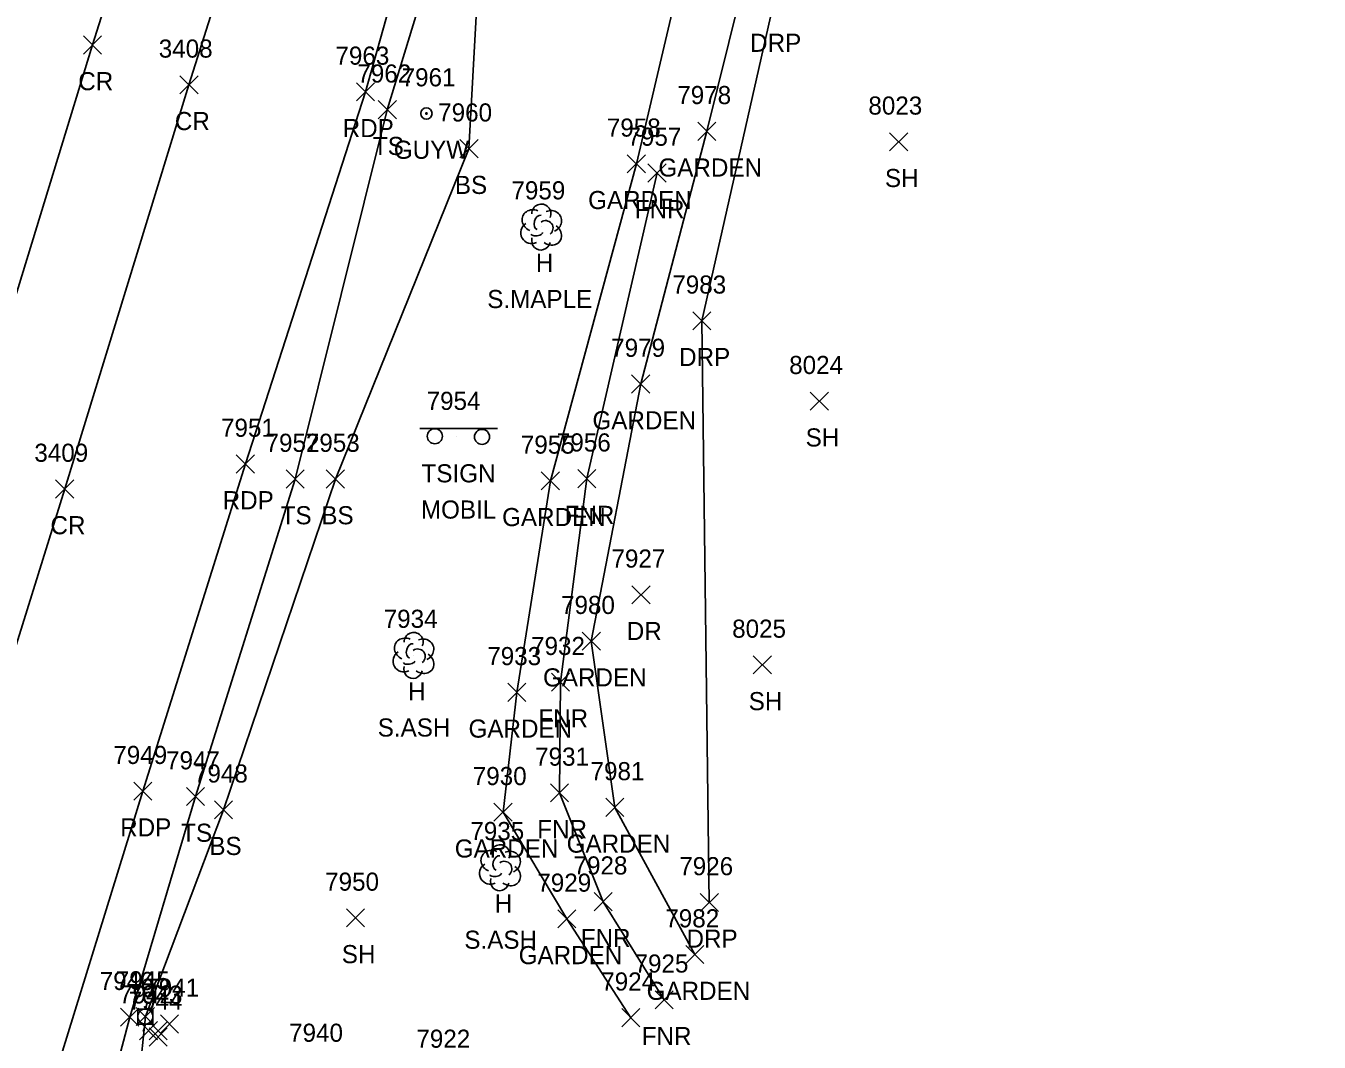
# Model space of a CAD drawing. Extents: x 1462089 to 1464015, y 730534 to 736144.
# Drawn here: x 1462973.1 to 1463115.9, y 732523.6 to 732635.8 of the extents above; entities that cross this region are included whole.
import ezdxf

# ---------------------------------------------------------------- set-up
doc = ezdxf.new("R2010")
doc.units = 0
for name, color, linetype in [('L_A', 7, 'Continuous'), ('L_C', 7, 'Continuous'), ('L_I', 7, 'Continuous'), ('L_TIC', 7, 'Continuous'), ('LAPB', 7, 'Continuous'), ('LELB', 7, 'Continuous'), ('LFNC', 7, 'Continuous'), ('LTD', 7, 'Continuous'), ('P_A', 7, 'Continuous'), ('P_I', 7, 'Continuous'), ('P_TIC', 7, 'Continuous'), ('PET', 7, 'Continuous'), ('PRC', 7, 'Continuous'), ('R_A', 7, 'Continuous'), ('R_I', 7, 'Continuous'), ('R_TIC', 7, 'Continuous'), ('RDP', 7, 'Continuous'), ('S_A', 7, 'Continuous'), ('S_C', 7, 'Continuous'), ('S_I', 7, 'Continuous'), ('SSGN', 7, 'Continuous'), ('U_A', 7, 'Continuous'), ('U_I', 7, 'Continuous'), ('U_TIC', 7, 'Continuous'), ('UDEFAULT', 7, 'Continuous'), ('UP', 7, 'Continuous'), ('UPGW', 7, 'Continuous')]:
    doc.layers.add(name, color=color, linetype=linetype)

msp = doc.modelspace()

# ---------------------------------------------------------------- linework, layer by layer
at = {"layer": 'L_TIC'}
for points in [[(1463011.99, 732625.57), (1463013.99, 732627.57)], [(1463013.99, 732625.57), (1463011.99, 732627.57)], [(1463047.28, 732623.19), (1463049.28, 732625.19)], [(1463049.28, 732623.19), (1463047.28, 732625.19)], [(1463021.01, 732621.27), (1463023.01, 732623.27)], [(1463023.01, 732621.27), (1463021.01, 732623.27)], [(1463068.47, 732622.03), (1463070.47, 732624.03)], [(1463070.47, 732622.03), (1463068.47, 732624.03)], [(1463039.5, 732619.6), (1463041.5, 732621.6)], [(1463041.5, 732619.6), (1463039.5, 732621.6)], [(1463041.78, 732618.59), (1463043.78, 732620.59)], [(1463043.78, 732618.59), (1463041.78, 732620.59)], [(1463039.98, 732595.29), (1463041.98, 732597.29)], [(1463041.98, 732595.29), (1463039.98, 732597.29)], [(1463059.71, 732593.39), (1463061.71, 732595.39)], [(1463061.71, 732593.39), (1463059.71, 732595.39)], [(1463001.8, 732584.8), (1463003.8, 732586.8)], [(1463003.8, 732584.8), (1463001.8, 732586.8)], [(1463006.25, 732584.8), (1463008.25, 732586.8)], [(1463008.25, 732584.8), (1463006.25, 732586.8)], [(1463030, 732584.6), (1463032, 732586.6)], [(1463032, 732584.6), (1463030, 732586.6)], [(1463034.04, 732584.84), (1463036.04, 732586.84)], [(1463036.04, 732584.84), (1463034.04, 732586.84)], [(1463034.52, 732566.9), (1463036.52, 732568.9)], [(1463036.52, 732566.9), (1463034.52, 732568.9)], [(1463053.42, 732564.28), (1463055.42, 732566.28)], [(1463055.42, 732564.28), (1463053.42, 732566.28)], [(1463031.13, 732562.37), (1463033.13, 732564.37)], [(1463033.13, 732562.37), (1463031.13, 732564.37)], [(1463026.29, 732561.25), (1463028.29, 732563.25)], [(1463028.29, 732561.25), (1463026.29, 732563.25)], [(1462990.81, 732549.75), (1462992.81, 732551.75)], [(1462992.81, 732549.75), (1462990.81, 732551.75)], [(1463031.01, 732550.15), (1463033.01, 732552.15)], [(1463033.01, 732550.15), (1463031.01, 732552.15)], [(1462993.89, 732548.29), (1462995.89, 732550.29)], [(1462995.89, 732548.29), (1462993.89, 732550.29)], [(1463024.77, 732548.01), (1463026.77, 732550.01)], [(1463026.77, 732548.01), (1463024.77, 732550.01)], [(1463037.13, 732548.55), (1463039.13, 732550.55)], [(1463039.13, 732548.55), (1463037.13, 732550.55)], [(1463035.82, 732538.14), (1463037.82, 732540.14)], [(1463037.82, 732538.14), (1463035.82, 732540.14)], [(1463008.47, 732536.35), (1463010.47, 732538.35)], [(1463010.47, 732536.35), (1463008.47, 732538.35)], [(1463031.83, 732536.24), (1463033.83, 732538.24)], [(1463033.83, 732536.24), (1463031.83, 732538.24)], [(1463045.96, 732532.3), (1463047.96, 732534.3)], [(1463047.96, 732532.3), (1463045.96, 732534.3)], [(1463042.56, 732527.31), (1463044.56, 732529.31)], [(1463044.56, 732527.31), (1463042.56, 732529.31)], [(1462983.53, 732525.39), (1462985.53, 732527.39)], [(1462985.53, 732525.39), (1462983.53, 732527.39)], [(1462985.26, 732525.46), (1462987.26, 732527.46)], [(1462987.26, 732525.46), (1462985.26, 732527.46)], [(1463038.88, 732525.33), (1463040.88, 732527.33)], [(1463040.88, 732525.33), (1463038.88, 732527.33)]]:
    msp.add_lwpolyline(points, dxfattribs=at)
at = {"layer": 'LAPB'}
msp.add_lwpolyline([(1463039.88, 732526.33), (1463032.83, 732537.24), (1463025.77, 732549.01), (1463027.29, 732562.25), (1463031, 732585.6), (1463040.5, 732620.6), (1463048.39, 732654.11), (1463052.5, 732654.17), (1463054.33, 732648.57), (1463048.28, 732624.19), (1463040.98, 732596.29), (1463035.52, 732567.9), (1463038.13, 732549.55), (1463046.96, 732533.3)], dxfattribs=at)
at = {"layer": 'LELB'}
for points in [[(1462979.33, 732416.63), (1462961.36, 732420.17), (1462955.85, 732428.74), (1462956.29, 732434.85), (1462966.76, 732463.68), (1462980.6, 732511.47), (1462984.53, 732526.39), (1462991.81, 732550.75), (1463002.8, 732585.8), (1463012.99, 732626.57), (1463019.66, 732648.48), (1463028.95, 732678.98)], [(1463088.41, 732356.64), (1463069.15, 732364.7), (1463042.09, 732374.68), (1463015.52, 732382.44), (1462985.91, 732395.79), (1462980.43, 732411.77), (1462979.33, 732416.63), (1462980.44, 732426.24), (1462963.11, 732427.49), (1462964.06, 732433.7), (1462973.06, 732458.07), (1462983.46, 732499.39), (1462986.26, 732526.46), (1462994.89, 732549.29), (1463007.25, 732585.8), (1463022.01, 732622.27), (1463023.37, 732646.92), (1463034.06, 732655.92), (1463043.1, 732673.25), (1463055.06, 732672.65), (1463056.88, 732675.04), (1463058.02, 732674.62), (1463057.88, 732670.23), (1463052.5, 732654.17)]]:
    msp.add_lwpolyline(points, dxfattribs=at)
at = {"layer": 'LFNC'}
msp.add_lwpolyline([(1463043.56, 732528.31), (1463036.82, 732539.14), (1463032.01, 732551.15), (1463032.13, 732563.37), (1463035.04, 732585.84), (1463042.78, 732619.59)], dxfattribs=at)
at = {"layer": 'LTD'}
for p, q in [((1463029.97, 732613.67), (1463029.97, 732613.67)), ((1463029.97, 732613.67), (1463029.97, 732613.67)), ((1463015.85, 732566.37), (1463015.85, 732566.37)), ((1463015.85, 732566.37), (1463015.85, 732566.37)), ((1463025.42, 732542.94), (1463025.42, 732542.94)), ((1463025.42, 732542.94), (1463025.42, 732542.94))]:
    msp.add_line(p, q, dxfattribs=at)
for centre in [(1463030.01, 732615.1), (1463015.9, 732567.81), (1463025.46, 732544.37)]:
    msp.add_arc(centre, 1.05, 335.5272, 180.9563, dxfattribs=at)
for centre, major_axis, ratio, start_param, end_param in [((1463029.17, 732614.33), (1.21, -0.51), 0.895232, 1.570796, 4.712389), ((1463029.76, 732614.12), (-0.208, -0.792), 0.645439, 3.141593, 6.283185), ((1463030.47, 732613.5), (-0.5, 0.667), 0.989748, 3.141593, 6.283185), ((1463031.01, 732614.25), (-1.14, -0.48), 0.949671, 1.570796, 4.712389), ((1463028.88, 732612.96), (0.58, -1.04), 0.959034, 3.141593, 6.283185), ((1463029.51, 732612.92), (-0.625, -0.083), 0.423636, 0, 3.141593), ((1463030.97, 732612.83), (-1.09, 0.79), 0.841452, 1.570796, 4.712389), ((1463029.97, 732612.17), (0.26, 1.06), 0.942809, 1.570796, 4.712389), ((1463015.06, 732567.04), (1.21, -0.51), 0.895232, 1.570796, 4.712389), ((1463015.64, 732566.83), (-0.208, -0.792), 0.645439, 3.141593, 6.283185), ((1463016.35, 732566.21), (-0.5, 0.667), 0.989748, 3.141593, 6.283185), ((1463016.89, 732566.96), (-1.14, -0.48), 0.949671, 1.570796, 4.712389), ((1463014.77, 732565.67), (0.58, -1.04), 0.959034, 3.141593, 6.283185), ((1463015.39, 732565.62), (-0.625, -0.083), 0.423636, 0, 3.141593), ((1463016.85, 732565.54), (-1.09, 0.79), 0.841452, 1.570796, 4.712389), ((1463015.85, 732564.87), (0.26, 1.06), 0.942809, 1.570796, 4.712389), ((1463024.63, 732543.61), (1.21, -0.51), 0.895232, 1.570796, 4.712389), ((1463025.21, 732543.4), (-0.208, -0.792), 0.645439, 3.141593, 6.283185), ((1463026.46, 732543.52), (-1.14, -0.48), 0.949671, 1.570796, 4.712389), ((1463024.33, 732542.23), (0.58, -1.04), 0.959034, 3.141593, 6.283185), ((1463025.92, 732542.77), (-0.5, 0.667), 0.989748, 3.141593, 6.283185), ((1463026.42, 732542.11), (-1.09, 0.79), 0.841452, 1.570796, 4.712389), ((1463025.42, 732541.44), (0.26, 1.06), 0.942809, 1.570796, 4.712389), ((1463024.96, 732542.19), (-0.625, -0.083), 0.423636, 0, 3.141593)]:
    msp.add_ellipse(centre, major_axis=major_axis, ratio=ratio, start_param=start_param, end_param=end_param, dxfattribs=at)
at = {"layer": 'P_TIC'}
for points in [[(1462979.42, 732632.72), (1462981.42, 732634.72)], [(1462981.42, 732632.72), (1462979.42, 732634.72)], [(1462990.08, 732628.32), (1462992.08, 732630.32)], [(1462992.08, 732628.32), (1462990.08, 732630.32)], [(1463009.57, 732627.54), (1463011.57, 732629.54)], [(1463011.57, 732627.54), (1463009.57, 732629.54)], [(1462996.31, 732586.46), (1462998.31, 732588.46)], [(1462998.31, 732586.46), (1462996.31, 732588.46)], [(1462976.35, 732583.7), (1462978.35, 732585.7)], [(1462978.35, 732583.7), (1462976.35, 732585.7)], [(1462984.99, 732550.34), (1462986.99, 732552.34)], [(1462986.99, 732550.34), (1462984.99, 732552.34)]]:
    msp.add_lwpolyline(points, dxfattribs=at)
at = {"layer": 'PET'}
msp.add_lwpolyline([(1462879.39, 732206.83), (1462892.22, 732254.3), (1462907.58, 732309.88), (1462913.99, 732337.71), (1462917.6, 732346.71), (1462929.48, 732377.39), (1462933.76, 732389.86), (1462941.67, 732414.76), (1462948.84, 732435.88), (1462965.82, 732486.16), (1462974.32, 732513.6), (1462985.99, 732551.34), (1462997.31, 732587.46), (1463010.57, 732628.54), (1463018.12, 732655.41), (1463023.48, 732671), (1463036.19, 732713.31)], dxfattribs=at)
at = {"layer": 'PRC'}
for points in [[(1463173.56, 733299.02), (1463165.51, 733252.57), (1463157.36, 733210.85), (1463147.48, 733159.84), (1463128.56, 733086.33), (1463116.13, 733039.22), (1463100.45, 732983.58), (1463087.95, 732938.84), (1463073.8, 732896.76), (1463059.6, 732849.78), (1463047.56, 732806.21), (1463032.36, 732758.17), (1463016.83, 732714.7), (1463001.87, 732663.36), (1462991.08, 732629.32), (1462977.35, 732584.7), (1462966.06, 732548.54), (1462956.48, 732518.6), (1462941.54, 732474.04), (1462928.1, 732429.75), (1462916.12, 732396.98)], [(1463154.54, 733254.52), (1463146.61, 733215.85), (1463135.44, 733161.47), (1463118.39, 733090.76), (1463105.83, 733042.87), (1463089.37, 732989.24), (1463076.43, 732943.44), (1463063.88, 732901.54), (1463049.78, 732852.76), (1463036.58, 732810.58), (1463021.66, 732763.56), (1463007.35, 732718.7), (1462991.11, 732667.44), (1462980.42, 732633.72), (1462966.43, 732588.15), (1462955.05, 732551.99), (1462945.51, 732521.94), (1462931.54, 732478.17), (1462917.14, 732435.42), (1462906.01, 732400.46)]]:
    msp.add_lwpolyline(points, dxfattribs=at)
at = {"layer": 'R_TIC'}
for points in [[(1463046.73, 732602.27), (1463048.73, 732604.27)], [(1463048.73, 732602.27), (1463046.73, 732604.27)], [(1463040.01, 732572.02), (1463042.01, 732574.02)], [(1463042.01, 732572.02), (1463040.01, 732574.02)], [(1463047.56, 732538.06), (1463049.56, 732540.06)], [(1463049.56, 732538.06), (1463047.56, 732540.06)]]:
    msp.add_lwpolyline(points, dxfattribs=at)
at = {"layer": 'RDP'}
msp.add_lwpolyline([(1463048.56, 732539.06), (1463047.73, 732603.27), (1463055.58, 732637.96), (1463056.93, 732642.76), (1463063.64, 732669.12), (1463063.03, 732671.29), (1463063.45, 732674.22), (1463061.98, 732680.09), (1463058.39, 732683.44), (1463053.13, 732686.38), (1463045.89, 732687.39), (1463040.28, 732686.86), (1463033.3, 732683.49), (1463028.66, 732679.09), (1463024.5, 732672.51), (1463023.48, 732671)], dxfattribs=at)
at = {"layer": 'SSGN'}
for p, q in [((1463016.57, 732591.36), (1463025.17, 732591.36)), ((1463020.6, 732590.45), (1463020.6, 732590.45))]:
    msp.add_line(p, q, dxfattribs=at)
for centre in [(1463018.24, 732590.52), (1463023.45, 732590.45)]:
    msp.add_circle(centre, 0.833, dxfattribs=at)
at = {"layer": 'U_TIC'}
for points in [[(1462985.62, 732523.9), (1462987.62, 732525.9)], [(1462987.62, 732523.9), (1462985.62, 732525.9)], [(1462986.67, 732523.87), (1462988.67, 732525.87)], [(1462988.67, 732523.87), (1462986.67, 732525.87)], [(1462987.94, 732524.64), (1462989.94, 732526.64)], [(1462989.94, 732524.64), (1462987.94, 732526.64)]]:
    msp.add_lwpolyline(points, dxfattribs=at)
at = {"layer": 'UDEFAULT'}
for points in [[(1462986.67, 732523.2), (1462988.67, 732525.2)], [(1462988.67, 732523.2), (1462986.67, 732525.2)]]:
    msp.add_lwpolyline(points, dxfattribs=at)
at = {"layer": 'UP'}
for p, q in [((1462985.43, 732525.63), (1462985.43, 732527.29)), ((1462985.43, 732527.29), (1462987.09, 732527.29)), ((1462986.51, 732528.13), (1462986.26, 732527.29)), ((1462987.09, 732527.29), (1462987.09, 732525.63)), ((1462986.26, 732526.46), (1462986.26, 732526.46)), ((1462987.09, 732525.63), (1462985.43, 732525.63)), ((1462986.01, 732524.79), (1462986.26, 732525.63))]:
    msp.add_line(p, q, dxfattribs=at)
msp.add_circle((1462986.26, 732526.46), 0.833, dxfattribs=at)
at = {"layer": 'UPGW'}
for radius in [0.625, 0.0833]:
    msp.add_circle((1463017.31, 732626.15), radius, dxfattribs=at)

# ---------------------------------------------------------------- texts
at = {"layer": 'L_A'}
for s, p in [('TS', (1463011.4, 732621.57)), ('GARDEN', (1463042.94, 732619.19)), ('SH', (1463067.96, 732618.03)), ('BS', (1463020.45, 732617.27)), ('GARDEN', (1463035.17, 732615.6)), ('FNR', (1463040.32, 732614.59)), ('H', (1463029.4, 732608.67)), ('GARDEN', (1463035.65, 732591.29)), ('SH', (1463059.2, 732589.39)), ('TS', (1463001.21, 732580.8)), ('BS', (1463005.7, 732580.8)), ('FNR', (1463032.57, 732580.84)), ('GARDEN', (1463025.67, 732580.6)), ('GARDEN', (1463030.19, 732562.9)), ('H', (1463015.28, 732561.37)), ('SH', (1463052.91, 732560.28)), ('FNR', (1463029.67, 732558.37)), ('GARDEN', (1463021.96, 732557.25)), ('TS', (1462990.22, 732545.75)), ('FNR', (1463029.55, 732546.15)), ('BS', (1462993.33, 732544.29)), ('GARDEN', (1463020.44, 732544.01)), ('GARDEN', (1463032.8, 732544.55)), ('H', (1463024.85, 732537.94)), ('FNR', (1463034.36, 732534.14)), ('SH', (1463007.96, 732532.35)), ('GARDEN', (1463027.5, 732532.24)), ('GARDEN', (1463041.63, 732528.3)), ('FNR', (1463041.09, 732523.31))]:
    msp.add_text(s, height=2, dxfattribs=at).set_placement(p)
at = {"layer": 'L_C'}
for s, p in [('S.MAPLE', (1463024.03, 732604.67)), ('S.ASH', (1463011.93, 732557.37)), ('S.ASH', (1463021.5, 732533.94))]:
    msp.add_text(s, height=2, dxfattribs=at).set_placement(p)
at = {"layer": 'L_I'}
for s, p in [('7962', (1463009.68, 732629.57)), ('7978', (1463045.02, 732627.19)), ('7960', (1463018.61, 732625.27)), ('8023', (1463066.13, 732626.03)), ('7958', (1463037.24, 732623.6)), ('7957', (1463039.52, 732622.59)), ('7959', (1463026.7, 732616.67)), ('7979', (1463037.72, 732599.29)), ('8024', (1463057.38, 732597.39)), ('7952', (1462999.54, 732588.8)), ('7953', (1463003.99, 732588.8)), ('7955', (1463027.74, 732588.6)), ('7956', (1463031.72, 732588.84)), ('7980', (1463032.18, 732570.9)), ('7934', (1463012.59, 732569.37)), ('8025', (1463051.08, 732568.28)), ('7933', (1463024.03, 732565.25)), ('7932', (1463028.87, 732566.37)), ('7947', (1462988.55, 732553.75)), ('7931', (1463029.32, 732554.15)), ('7948', (1462991.63, 732552.29)), ('7981', (1463035.44, 732552.55)), ('7930', (1463022.43, 732552.01)), ('7935', (1463022.16, 732545.94)), ('7928', (1463033.56, 732542.14)), ('7950', (1463006.12, 732540.35)), ('7929', (1463029.56, 732540.24)), ('7982', (1463043.7, 732536.3)), ('7925', (1463040.3, 732531.31)), ('7946', (1462981.22, 732529.39)), ('7945', (1462983, 732529.46)), ('7924', (1463036.62, 732529.33)), ('7922', (1463016.2, 732523.01))]:
    msp.add_text(s, height=2, dxfattribs=at).set_placement(p)
at = {"layer": 'P_A'}
for s, p in [('CR', (1462978.85, 732628.72)), ('CR', (1462989.52, 732624.32)), ('RDP', (1463008.06, 732623.54)), ('RDP', (1462994.8, 732582.46)), ('CR', (1462975.78, 732579.7)), ('RDP', (1462983.48, 732546.34))]:
    msp.add_text(s, height=2, dxfattribs=at).set_placement(p)
at = {"layer": 'P_I'}
for s, p in [('3408', (1462987.74, 732632.32)), ('7963', (1463007.26, 732631.54)), ('7951', (1462994.62, 732590.46)), ('3409', (1462974, 732587.7)), ('7949', (1462982.72, 732554.34))]:
    msp.add_text(s, height=2, dxfattribs=at).set_placement(p)
at = {"layer": 'R_A'}
for s, p in [('DRP', (1463053.07, 732632.96)), ('DRP', (1463045.22, 732598.27)), ('DR', (1463039.44, 732568.02)), ('DRP', (1463046.04, 732534.06))]:
    msp.add_text(s, height=2, dxfattribs=at).set_placement(p)
at = {"layer": 'R_I'}
for s, p in [('7983', (1463044.47, 732606.27)), ('7927', (1463037.75, 732576.02)), ('7926', (1463045.24, 732542.06))]:
    msp.add_text(s, height=2, dxfattribs=at).set_placement(p)
at = {"layer": 'S_A'}
msp.add_text('TSIGN', height=2, dxfattribs=at).set_placement((1463016.77, 732585.43))
at = {"layer": 'S_C'}
msp.add_text('MOBIL', height=2, dxfattribs=at).set_placement((1463016.7, 732581.43))
at = {"layer": 'S_I'}
msp.add_text('7954', height=2, dxfattribs=at).set_placement((1463017.33, 732593.43))
at = {"layer": 'U_A'}
msp.add_text('GUYW', height=2, dxfattribs=at).set_placement((1463013.71, 732621.15))
at = {"layer": 'U_I'}
for s, p in [('7961', (1463014.57, 732629.15)), ('7945', (1462983, 732529.46)), ('7941', (1462986.25, 732528.64)), ('7942', (1462983.36, 732527.9)), ('7943', (1462984.41, 732527.87)), ('7944', (1462984.41, 732527.2)), ('7940', (1463002.14, 732523.67))]:
    msp.add_text(s, height=2, dxfattribs=at).set_placement(p)

doc.saveas('drawing.dxf')
